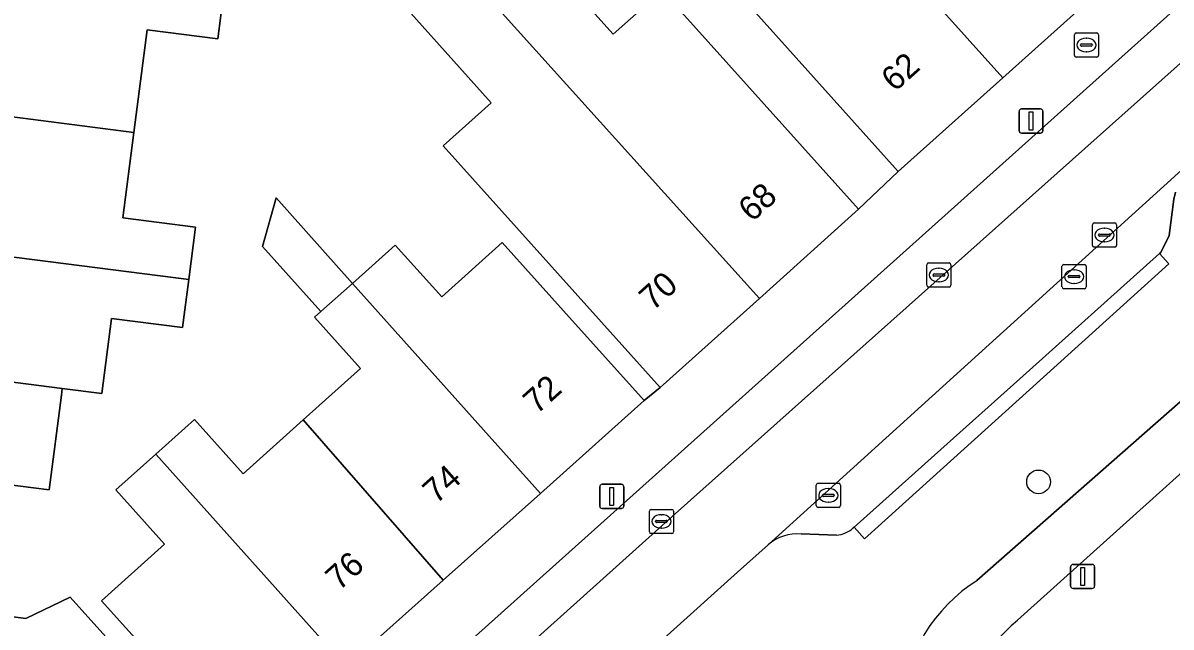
# Model space of a CAD drawing. Extents: x 162172 to 163187, y 382874 to 383685.
# Drawn here: x 162736.21 to 162783.66, y 383348.42 to 383373.42 of the extents above; entities that cross this region are included whole.
import ezdxf

# ---------------------------------------------------------------- set-up
doc = ezdxf.new("R2010")
doc.units = 0
for name, color, linetype in [('IMGEO_Berm_groen', 7, 'Continuous'), ('IMGEO_Boom', 7, 'Continuous'), ('IMGEO_Brandkraan', 7, 'Continuous'), ('IMGEO_Erf', 7, 'Continuous'), ('IMGEO_Kolk', 7, 'Continuous'), ('IMGEO_Lichtmast', 7, 'Continuous'), ('IMGEO_Pand', 7, 'Continuous'), ('IMGEO_Pand_nummerreeks', 7, 'Continuous'), ('IMGEO_Parkeervlak_open', 7, 'Continuous'), ('IMGEO_Rijbaan_lokaal_open', 7, 'Continuous'), ('IMGEO_Rioolput', 7, 'Continuous'), ('IMGEO_Voetpad_halfverhard', 7, 'Continuous'), ('IMGEO_Voetpad_open', 7, 'Continuous')]:
    doc.layers.add(name, color=color, linetype=linetype)

msp = doc.modelspace()

# ---------------------------------------------------------------- linework, layer by layer
at = {"layer": 'IMGEO_Berm_groen'}
for points in [[(162775.641, 383350.343), (162800.736, 383372.427)], [(162802.438, 383371.316), (162777.312, 383348.702)], [(162783.844, 383366.416), (162783.781, 383366.125), (162783.581, 383364.62), (162783.236, 383363.917), (162783.193, 383363.878), (162783.578, 383363.446), (162777.815, 383358.239), (162770.993, 383352.074), (162770.569, 383352.558), (162770.529, 383352.523)], [(162769.832, 383352.226), (162768.374, 383352.274)], [(162767.014, 383351.829), (162765.744, 383350.688), (162762.702, 383347.957), (162765.113, 383347.576), (162766.759, 383345.424), (162765.345, 383344.203)]]:
    msp.add_lwpolyline(points, dxfattribs=at)
for centre, radius, start, end in [((162768.218, 383350.45), 1.83, 85.1089, 131.1279), ((162769.743, 383353.402), 1.179, 274.3416, 311.8172), ((162779.19, 383344.699), 6.667, 122.1655, 175.2507), ((162783.057, 383342.031), 8.803, 130.7348, 165.4165)]:
    msp.add_arc(centre, radius, start, end, dxfattribs=at)
at = {"layer": 'IMGEO_Boom'}
msp.add_circle((162778.188, 383354.431), 0.489, dxfattribs=at)
at = {"layer": 'IMGEO_Brandkraan'}
for p, q in [((162779.668, 383372.077), (162779.668, 383372.929)), ((162779.743, 383373.003), (162780.595, 383373.003)), ((162779.97, 383372.546), (162780.368, 383372.546)), ((162780.156, 383372.783), (162780.181, 383372.783)), ((162780.669, 383372.929), (162780.669, 383372.077)), ((162779.927, 383372.497), (162779.927, 383372.509)), ((162780.365, 383372.46), (162779.967, 383372.46)), ((162780.179, 383372.223), (162780.154, 383372.223)), ((162780.411, 383372.509), (162780.411, 383372.497)), ((162780.595, 383372.003), (162779.743, 383372.003))]:
    msp.add_line(p, q, dxfattribs=at)
for points in [[(162779.668, 383372.077), (162779.668, 383372.929)], [(162779.743, 383373.003), (162780.595, 383373.003)], [(162780.669, 383372.929), (162780.669, 383372.077)], [(162780.595, 383372.003), (162779.743, 383372.003)]]:
    msp.add_lwpolyline(points, dxfattribs=at)
for centre, radius, start, end in [((162779.745, 383372.927), 0.0765, 91.552, 178.448), ((162779.745, 383372.927), 0.0765, 91.552, 178.448), ((162779.967, 383372.506), 0.0403, 85.8775, 175.7526), ((162780.372, 383372.508), 0.0386, 1.7309, 96.639), ((162780.593, 383372.927), 0.0765, 1.552, 88.448), ((162780.593, 383372.927), 0.0765, 1.552, 88.448), ((162779.745, 383372.079), 0.0765, 181.552, 268.448), ((162779.745, 383372.079), 0.0765, 181.552, 268.448), ((162779.964, 383372.496), 0.0366, 178.938, 274.7102), ((162780.368, 383372.503), 0.043, 264.8664, 352.4533), ((162780.593, 383372.079), 0.0765, 271.552, 358.448), ((162780.593, 383372.079), 0.0765, 271.552, 358.448)]:
    msp.add_arc(centre, radius, start, end, dxfattribs=at)
for centre, major_axis, ratio, start_param, end_param in [((162780.155, 383372.503), (-0.387, 0.002), 0.722429, 4.712389, 7.853982), ((162780.18, 383372.503), (-0.39, 0.002), 0.717154, 1.570796, 4.712389)]:
    msp.add_ellipse(centre, major_axis=major_axis, ratio=ratio, start_param=start_param, end_param=end_param, dxfattribs=at)
at = {"layer": 'IMGEO_Erf'}
for points in [[(162757.488, 383376.429), (162760.61, 383372.948), (162762.632, 383374.761)], [(162744.511, 383374.711), (162744.262, 383372.761), (162741.338, 383373.136), (162740.794, 383368.886), (162740.342, 383365.348), (162743.338, 383364.965), (162743.061, 383362.8), (162742.806, 383360.813), (162739.867, 383361.189), (162739.47, 383358.085), (162737.834, 383358.294), (162737.799, 383358.02), (162737.298, 383354.101), (162734.686, 383354.435)], [(162763.802, 383373.456), (162770.749, 383365.709), (162772.388, 383367.272), (162766.36, 383373.983)], [(162742.469, 383346.154), (162739.455, 383349.515), (162742.062, 383351.854), (162740.051, 383354.097), (162741.699, 383355.575), (162743.3, 383357.011), (162745.311, 383354.769), (162747.791, 383356.993), (162750.168, 383359.125), (162748.266, 383361.245), (162748.521, 383361.474), (162746.11, 383364.171), (162746.67, 383366.177), (162749.827, 383362.644), (162751.595, 383364.23), (162753.519, 383362.085), (162756.024, 383364.331), (162758.552, 383361.512), (162761.891, 383357.79), (162762.546, 383358.334), (162753.574, 383368.338), (162755.559, 383370.118), (162752.118, 383373.953)], [(162734, 383349.079), (162736.323, 383348.782), (162738.157, 383349.666), (162741.724, 383345.689)]]:
    msp.add_lwpolyline(points, dxfattribs=at)
at = {"layer": 'IMGEO_Kolk'}
for p, q in [((162773.567, 383362.563), (162773.567, 383363.415)), ((162773.642, 383363.489), (162774.494, 383363.489)), ((162774.055, 383363.269), (162774.08, 383363.269)), ((162774.568, 383363.415), (162774.568, 383362.563)), ((162779.157, 383362.497), (162779.157, 383363.349)), ((162779.232, 383363.423), (162780.084, 383363.423)), ((162779.645, 383363.203), (162779.67, 383363.203)), ((162780.158, 383363.349), (162780.158, 383362.497)), ((162773.826, 383362.983), (162773.826, 383362.995)), ((162774.264, 383362.946), (162773.866, 383362.946)), ((162773.869, 383363.032), (162774.267, 383363.032)), ((162774.078, 383362.709), (162774.053, 383362.709)), ((162774.31, 383362.995), (162774.31, 383362.983)), ((162779.416, 383362.917), (162779.416, 383362.929)), ((162779.854, 383362.88), (162779.456, 383362.88)), ((162779.459, 383362.966), (162779.857, 383362.966)), ((162779.668, 383362.643), (162779.643, 383362.643)), ((162779.9, 383362.929), (162779.9, 383362.917)), ((162774.494, 383362.489), (162773.642, 383362.489)), ((162780.084, 383362.423), (162779.232, 383362.423)), ((162769, 383353.446), (162769, 383354.298)), ((162769.075, 383354.372), (162769.927, 383354.372)), ((162769.488, 383354.152), (162769.513, 383354.152)), ((162770.001, 383354.298), (162770.001, 383353.446)), ((162769.259, 383353.866), (162769.259, 383353.878)), ((162769.697, 383353.829), (162769.299, 383353.829)), ((162769.302, 383353.915), (162769.7, 383353.915)), ((162769.511, 383353.592), (162769.486, 383353.592)), ((162769.743, 383353.878), (162769.743, 383353.866)), ((162762.101, 383352.367), (162762.101, 383353.219)), ((162762.176, 383353.293), (162763.028, 383353.293)), ((162763.102, 383353.219), (162763.102, 383352.367)), ((162769.927, 383353.372), (162769.075, 383353.372)), ((162762.36, 383352.787), (162762.36, 383352.799)), ((162762.798, 383352.75), (162762.4, 383352.75)), ((162762.403, 383352.836), (162762.801, 383352.836)), ((162762.589, 383353.073), (162762.614, 383353.073)), ((162762.844, 383352.799), (162762.844, 383352.787)), ((162763.028, 383352.293), (162762.176, 383352.293)), ((162762.612, 383352.513), (162762.587, 383352.513))]:
    msp.add_line(p, q, dxfattribs=at)
for points in [[(162773.567, 383362.563), (162773.567, 383363.415)], [(162773.642, 383363.489), (162774.494, 383363.489)], [(162774.568, 383363.415), (162774.568, 383362.563)], [(162779.157, 383362.497), (162779.157, 383363.349)], [(162779.232, 383363.423), (162780.084, 383363.423)], [(162780.158, 383363.349), (162780.158, 383362.497)], [(162774.494, 383362.489), (162773.642, 383362.489)], [(162780.084, 383362.423), (162779.232, 383362.423)], [(162769, 383353.446), (162769, 383354.298)], [(162769.075, 383354.372), (162769.927, 383354.372)], [(162770.001, 383354.298), (162770.001, 383353.446)], [(162762.101, 383352.367), (162762.101, 383353.219)], [(162762.176, 383353.293), (162763.028, 383353.293)], [(162763.102, 383353.219), (162763.102, 383352.367)], [(162769.927, 383353.372), (162769.075, 383353.372)], [(162763.028, 383352.293), (162762.176, 383352.293)]]:
    msp.add_lwpolyline(points, dxfattribs=at)
for centre, radius, start, end in [((162773.644, 383363.413), 0.0765, 91.552, 178.448), ((162773.644, 383363.413), 0.0765, 91.552, 178.448), ((162774.492, 383363.413), 0.0765, 1.552, 88.448), ((162774.492, 383363.413), 0.0765, 1.552, 88.448), ((162779.234, 383363.347), 0.0765, 91.552, 178.448), ((162779.234, 383363.347), 0.0765, 91.552, 178.448), ((162780.082, 383363.347), 0.0765, 1.552, 88.448), ((162780.082, 383363.347), 0.0765, 1.552, 88.448), ((162773.866, 383362.992), 0.0403, 85.8775, 175.7526), ((162773.863, 383362.982), 0.0366, 178.938, 274.7102), ((162774.267, 383362.989), 0.043, 264.8664, 352.4533), ((162774.271, 383362.994), 0.0386, 1.7309, 96.639), ((162779.456, 383362.926), 0.0403, 85.8775, 175.7526), ((162779.453, 383362.916), 0.0366, 178.938, 274.7102), ((162779.857, 383362.923), 0.043, 264.8664, 352.4533), ((162779.861, 383362.928), 0.0386, 1.7309, 96.639), ((162773.644, 383362.565), 0.0765, 181.552, 268.448), ((162773.644, 383362.565), 0.0765, 181.552, 268.448), ((162774.492, 383362.565), 0.0765, 271.552, 358.448), ((162774.492, 383362.565), 0.0765, 271.552, 358.448), ((162779.234, 383362.499), 0.0765, 181.552, 268.448), ((162779.234, 383362.499), 0.0765, 181.552, 268.448), ((162780.082, 383362.499), 0.0765, 271.552, 358.448), ((162780.082, 383362.499), 0.0765, 271.552, 358.448), ((162769.077, 383354.296), 0.0765, 91.552, 178.448), ((162769.077, 383354.296), 0.0765, 91.552, 178.448), ((162769.925, 383354.296), 0.0765, 1.552, 88.448), ((162769.925, 383354.296), 0.0765, 1.552, 88.448), ((162769.299, 383353.875), 0.0403, 85.8775, 175.7526), ((162769.296, 383353.865), 0.0366, 178.938, 274.7102), ((162769.7, 383353.872), 0.043, 264.8664, 352.4533), ((162769.704, 383353.877), 0.0386, 1.7309, 96.639), ((162762.178, 383353.217), 0.0765, 91.552, 178.448), ((162762.178, 383353.217), 0.0765, 91.552, 178.448), ((162763.026, 383353.217), 0.0765, 1.552, 88.448), ((162763.026, 383353.217), 0.0765, 1.552, 88.448), ((162769.077, 383353.448), 0.0765, 181.552, 268.448), ((162769.077, 383353.448), 0.0765, 181.552, 268.448), ((162769.925, 383353.448), 0.0765, 271.552, 358.448), ((162769.925, 383353.448), 0.0765, 271.552, 358.448), ((162762.4, 383352.796), 0.0403, 85.8775, 175.7526), ((162762.397, 383352.786), 0.0366, 178.938, 274.7102), ((162762.801, 383352.793), 0.043, 264.8664, 352.4533), ((162762.805, 383352.798), 0.0386, 1.7309, 96.639), ((162762.178, 383352.369), 0.0765, 181.552, 268.448), ((162762.178, 383352.369), 0.0765, 181.552, 268.448), ((162763.026, 383352.369), 0.0765, 271.552, 358.448), ((162763.026, 383352.369), 0.0765, 271.552, 358.448)]:
    msp.add_arc(centre, radius, start, end, dxfattribs=at)
for centre, major_axis, ratio, start_param, end_param in [((162774.054, 383362.989), (-0.387, 0.002), 0.722429, 4.712389, 7.853982), ((162774.079, 383362.989), (-0.39, 0.002), 0.717154, 1.570796, 4.712389), ((162779.644, 383362.923), (-0.387, 0.002), 0.722429, 4.712389, 7.853982), ((162779.669, 383362.923), (-0.39, 0.002), 0.717154, 1.570796, 4.712389), ((162769.487, 383353.872), (-0.387, 0.002), 0.722429, 4.712389, 7.853982), ((162769.512, 383353.872), (-0.39, 0.002), 0.717154, 1.570796, 4.712389), ((162762.588, 383352.793), (-0.387, 0.002), 0.722429, 4.712389, 7.853982), ((162762.613, 383352.793), (-0.39, 0.002), 0.717154, 1.570796, 4.712389)]:
    msp.add_ellipse(centre, major_axis=major_axis, ratio=ratio, start_param=start_param, end_param=end_param, dxfattribs=at)
at = {"layer": 'IMGEO_Lichtmast'}
for p, q in [((162777.38, 383368.958), (162777.38, 383369.758)), ((162777.38, 383369.758), (162777.38, 383368.958)), ((162777.48, 383369.858), (162778.27, 383369.858)), ((162778.27, 383369.858), (162777.48, 383369.858)), ((162778.37, 383369.758), (162778.37, 383368.958)), ((162778.37, 383368.958), (162778.37, 383369.758)), ((162778.27, 383368.858), (162777.48, 383368.858)), ((162777.48, 383368.858), (162778.27, 383368.858)), ((162760.053, 383353.429), (162760.053, 383354.229)), ((162760.053, 383354.229), (162760.053, 383353.429)), ((162760.153, 383354.329), (162760.943, 383354.329)), ((162760.943, 383354.329), (162760.153, 383354.329)), ((162761.043, 383354.229), (162761.043, 383353.429)), ((162761.043, 383353.429), (162761.043, 383354.229)), ((162760.943, 383353.329), (162760.153, 383353.329)), ((162760.153, 383353.329), (162760.943, 383353.329)), ((162779.514, 383350.118), (162779.514, 383350.918)), ((162779.514, 383350.918), (162779.514, 383350.118)), ((162779.614, 383351.018), (162780.404, 383351.018)), ((162780.404, 383351.018), (162779.614, 383351.018)), ((162780.504, 383350.918), (162780.504, 383350.118)), ((162780.504, 383350.118), (162780.504, 383350.918)), ((162780.404, 383350.018), (162779.614, 383350.018)), ((162779.614, 383350.018), (162780.404, 383350.018))]:
    msp.add_line(p, q, dxfattribs=at)
for points in [[(162777.8, 383369.733), (162777.95, 383369.733), (162777.95, 383368.983), (162777.8, 383368.983), (162777.8, 383369.733)], [(162760.473, 383354.204), (162760.623, 383354.204), (162760.623, 383353.454), (162760.473, 383353.454), (162760.473, 383354.204)], [(162779.934, 383350.893), (162780.084, 383350.893), (162780.084, 383350.143), (162779.934, 383350.143), (162779.934, 383350.893)]]:
    msp.add_lwpolyline(points, dxfattribs=at)
for centre, start, end in [((162777.48, 383369.758), 90, 180), ((162777.48, 383369.758), 90, 180), ((162778.27, 383369.758), 0, 90), ((162778.27, 383369.758), 360, 90), ((162777.48, 383368.958), 180, 270), ((162777.48, 383368.958), 180, 270), ((162778.27, 383368.958), 270, 0), ((162778.27, 383368.958), 270, 0), ((162760.153, 383354.229), 90, 180), ((162760.153, 383354.229), 90, 180), ((162760.943, 383354.229), 0, 90), ((162760.943, 383354.229), 360, 90), ((162760.153, 383353.429), 180, 270), ((162760.153, 383353.429), 180, 270), ((162760.943, 383353.429), 270, 0), ((162760.943, 383353.429), 270, 0), ((162779.614, 383350.918), 90, 180), ((162779.614, 383350.918), 90, 180), ((162780.404, 383350.918), 0, 90), ((162780.404, 383350.918), 360, 90), ((162779.614, 383350.118), 180, 270), ((162779.614, 383350.118), 180, 270), ((162780.404, 383350.118), 270, 0), ((162780.404, 383350.118), 270, 0)]:
    msp.add_arc(centre, 0.1, start, end, dxfattribs=at)
at = {"layer": 'IMGEO_Pand'}
for points in [[(162774.925, 383381.672), (162770.684, 383377.865), (162776.709, 383371.153), (162780.949, 383374.962)], [(162770.684, 383377.865), (162766.36, 383373.983), (162772.388, 383367.272), (162776.709, 383371.153)], [(162763.802, 383373.456), (162762.632, 383374.761), (162760.61, 383372.948), (162757.488, 383376.429), (162755.388, 383374.545), (162766.648, 383362.022), (162770.749, 383365.709)], [(162741.338, 383373.136), (162744.262, 383372.761), (162744.511, 383374.711), (162743.8, 383374.802), (162733.029, 383376.181), (162732.235, 383369.982), (162740.794, 383368.886)], [(162755.388, 383374.545), (162754.221, 383375.839), (162752.118, 383373.953), (162755.559, 383370.118), (162753.574, 383368.338), (162762.546, 383358.334), (162766.648, 383362.022)], [(162740.794, 383368.886), (162732.235, 383369.982), (162731.506, 383364.279), (162743.061, 383362.8), (162743.338, 383364.965), (162740.342, 383365.348)], [(162748.521, 383361.474), (162749.827, 383362.644), (162746.67, 383366.177), (162746.11, 383364.171)], [(162743.061, 383362.8), (162731.506, 383364.279), (162730.854, 383359.187), (162737.834, 383358.294), (162739.47, 383358.085), (162739.867, 383361.189), (162742.806, 383360.813)], [(162749.827, 383362.644), (162757.595, 383353.951), (162761.891, 383357.79), (162758.552, 383361.512), (162756.024, 383364.331), (162753.519, 383362.085), (162751.595, 383364.23)], [(162749.827, 383362.644), (162748.521, 383361.474), (162748.266, 383361.245), (162750.168, 383359.125), (162747.791, 383356.993), (162753.579, 383350.362), (162757.595, 383353.951)], [(162734.686, 383354.435), (162737.298, 383354.101), (162737.799, 383358.02), (162737.834, 383358.294), (162730.854, 383359.187), (162729.628, 383349.61), (162734, 383349.079)], [(162753.579, 383350.362), (162747.791, 383356.993), (162745.311, 383354.769), (162743.3, 383357.011), (162741.699, 383355.575), (162749.564, 383346.774)], [(162742.469, 383346.154), (162745.333, 383342.993), (162749.564, 383346.774), (162741.699, 383355.575), (162740.051, 383354.097), (162742.062, 383351.854), (162739.455, 383349.515)], [(162730.584, 383337.129), (162736.971, 383342.661), (162737.577, 383341.983), (162741.724, 383345.689), (162738.157, 383349.666), (162736.323, 383348.782), (162734, 383349.079), (162729.628, 383349.61), (162728.36, 383339.697)]]:
    msp.add_lwpolyline(points, close=True, dxfattribs=at)
at = {"layer": 'IMGEO_Parkeervlak_open'}
for points in [[(162736.538, 383329.17), (162736.903, 383329.498), (162763.169, 383353.106), (162788.501, 383375.734), (162792.101, 383379), (162829.073, 383412.003)], [(162825.342, 383411.243), (162737.383, 383332.314)], [(162784.406, 383367.598), (162767.014, 383351.829)], [(162783.193, 383363.878), (162783.236, 383363.917), (162783.581, 383364.62), (162783.781, 383366.125), (162783.844, 383366.416)], [(162770.529, 383352.523), (162770.569, 383352.558), (162771.613, 383353.496), (162773.893, 383355.54), (162777.409, 383358.693), (162783.193, 383363.878)], [(162768.374, 383352.274), (162769.832, 383352.226)]]:
    msp.add_lwpolyline(points, dxfattribs=at)
for centre, radius, start, end in [((162768.218, 383350.45), 1.83, 85.1089, 131.1279), ((162769.743, 383353.402), 1.179, 274.3416, 311.8172)]:
    msp.add_arc(centre, radius, start, end, dxfattribs=at)
at = {"layer": 'IMGEO_Rijbaan_lokaal_open'}
msp.add_lwpolyline([(162765.744, 383350.688), (162767.014, 383351.829), (162784.406, 383367.598), (162789.192, 383371.636), (162790.812, 383373.137), (162788.501, 383375.734), (162763.169, 383353.106), (162736.903, 383329.498), (162739.256, 383327.009), (162745.187, 383332.231), (162745.503, 383332.515), (162749.865, 383336.431), (162759.725, 383345.284), (162762.702, 383347.957)], close=True, dxfattribs=at)
at = {"layer": 'IMGEO_Rioolput'}
for p, q in [((162780.412, 383364.215), (162780.412, 383365.067)), ((162780.487, 383365.141), (162781.339, 383365.141)), ((162781.413, 383365.067), (162781.413, 383364.215)), ((162780.671, 383364.635), (162780.671, 383364.647)), ((162781.109, 383364.598), (162780.711, 383364.598)), ((162780.714, 383364.684), (162781.112, 383364.684)), ((162780.9, 383364.921), (162780.925, 383364.921)), ((162781.155, 383364.647), (162781.155, 383364.635)), ((162781.339, 383364.141), (162780.487, 383364.141)), ((162780.923, 383364.361), (162780.898, 383364.361))]:
    msp.add_line(p, q, dxfattribs=at)
for points in [[(162780.412, 383364.215), (162780.412, 383365.067)], [(162780.487, 383365.141), (162781.339, 383365.141)], [(162781.413, 383365.067), (162781.413, 383364.215)], [(162781.339, 383364.141), (162780.487, 383364.141)]]:
    msp.add_lwpolyline(points, dxfattribs=at)
for centre, radius, start, end in [((162780.489, 383365.065), 0.0765, 91.552, 178.448), ((162780.489, 383365.065), 0.0765, 91.552, 178.448), ((162781.337, 383365.065), 0.0765, 1.552, 88.448), ((162781.337, 383365.065), 0.0765, 1.552, 88.448), ((162780.711, 383364.644), 0.0403, 85.8775, 175.7526), ((162780.708, 383364.634), 0.0366, 178.938, 274.7102), ((162781.112, 383364.641), 0.043, 264.8664, 352.4533), ((162781.116, 383364.646), 0.0386, 1.7309, 96.639), ((162780.489, 383364.217), 0.0765, 181.552, 268.448), ((162780.489, 383364.217), 0.0765, 181.552, 268.448), ((162781.337, 383364.217), 0.0765, 271.552, 358.448), ((162781.337, 383364.217), 0.0765, 271.552, 358.448)]:
    msp.add_arc(centre, radius, start, end, dxfattribs=at)
for centre, major_axis, ratio, start_param, end_param in [((162780.899, 383364.641), (-0.387, 0.002), 0.722429, 4.712389, 7.853982), ((162780.924, 383364.641), (-0.39, 0.002), 0.717154, 1.570796, 4.712389)]:
    msp.add_ellipse(centre, major_axis=major_axis, ratio=ratio, start_param=start_param, end_param=end_param, dxfattribs=at)
at = {"layer": 'IMGEO_Voetpad_halfverhard'}
for points in [[(162800.736, 383372.427), (162775.641, 383350.343)], [(162777.312, 383348.702), (162802.438, 383371.316)]]:
    msp.add_lwpolyline(points, dxfattribs=at)
for centre, radius, start, end in [((162779.19, 383344.699), 6.667, 122.1655, 175.2507), ((162783.057, 383342.031), 8.803, 130.7348, 165.4165)]:
    msp.add_arc(centre, radius, start, end, dxfattribs=at)
at = {"layer": 'IMGEO_Voetpad_open'}
for points in [[(162737.383, 383332.314), (162825.342, 383411.243)], [(162780.949, 383374.962), (162776.709, 383371.153), (162772.388, 383367.272), (162770.749, 383365.709), (162766.648, 383362.022), (162762.546, 383358.334), (162761.891, 383357.79), (162757.595, 383353.951), (162753.579, 383350.362), (162749.564, 383346.774), (162745.333, 383342.993), (162734.156, 383333.004), (162732.572, 383331.719), (162721.36, 383321.691), (162722.279, 383320.421)]]:
    msp.add_lwpolyline(points, dxfattribs=at)
msp.add_lwpolyline([(162777.815, 383358.239), (162783.578, 383363.446), (162783.193, 383363.878), (162777.409, 383358.693), (162773.893, 383355.54), (162771.613, 383353.496), (162770.569, 383352.558), (162770.993, 383352.074)], close=True, dxfattribs=at)

# ---------------------------------------------------------------- texts
at = {"layer": 'IMGEO_Pand_nummerreeks'}
for s, rotation, p in [('62', 41.9311, (162772.248, 383370.535)), ('68', 42.1239, (162766.345, 383365.149)), ('70', 42.0481, (162762.246, 383361.475)), ('72', 41.7847, (162757.446, 383357.197)), ('74', 41.7858, (162753.292, 383353.485)), ('76', 41.7855, (162749.276, 383349.896))]:
    msp.add_text(s, height=1, rotation=rotation, dxfattribs=at).set_placement(p)

doc.saveas('drawing.dxf')
